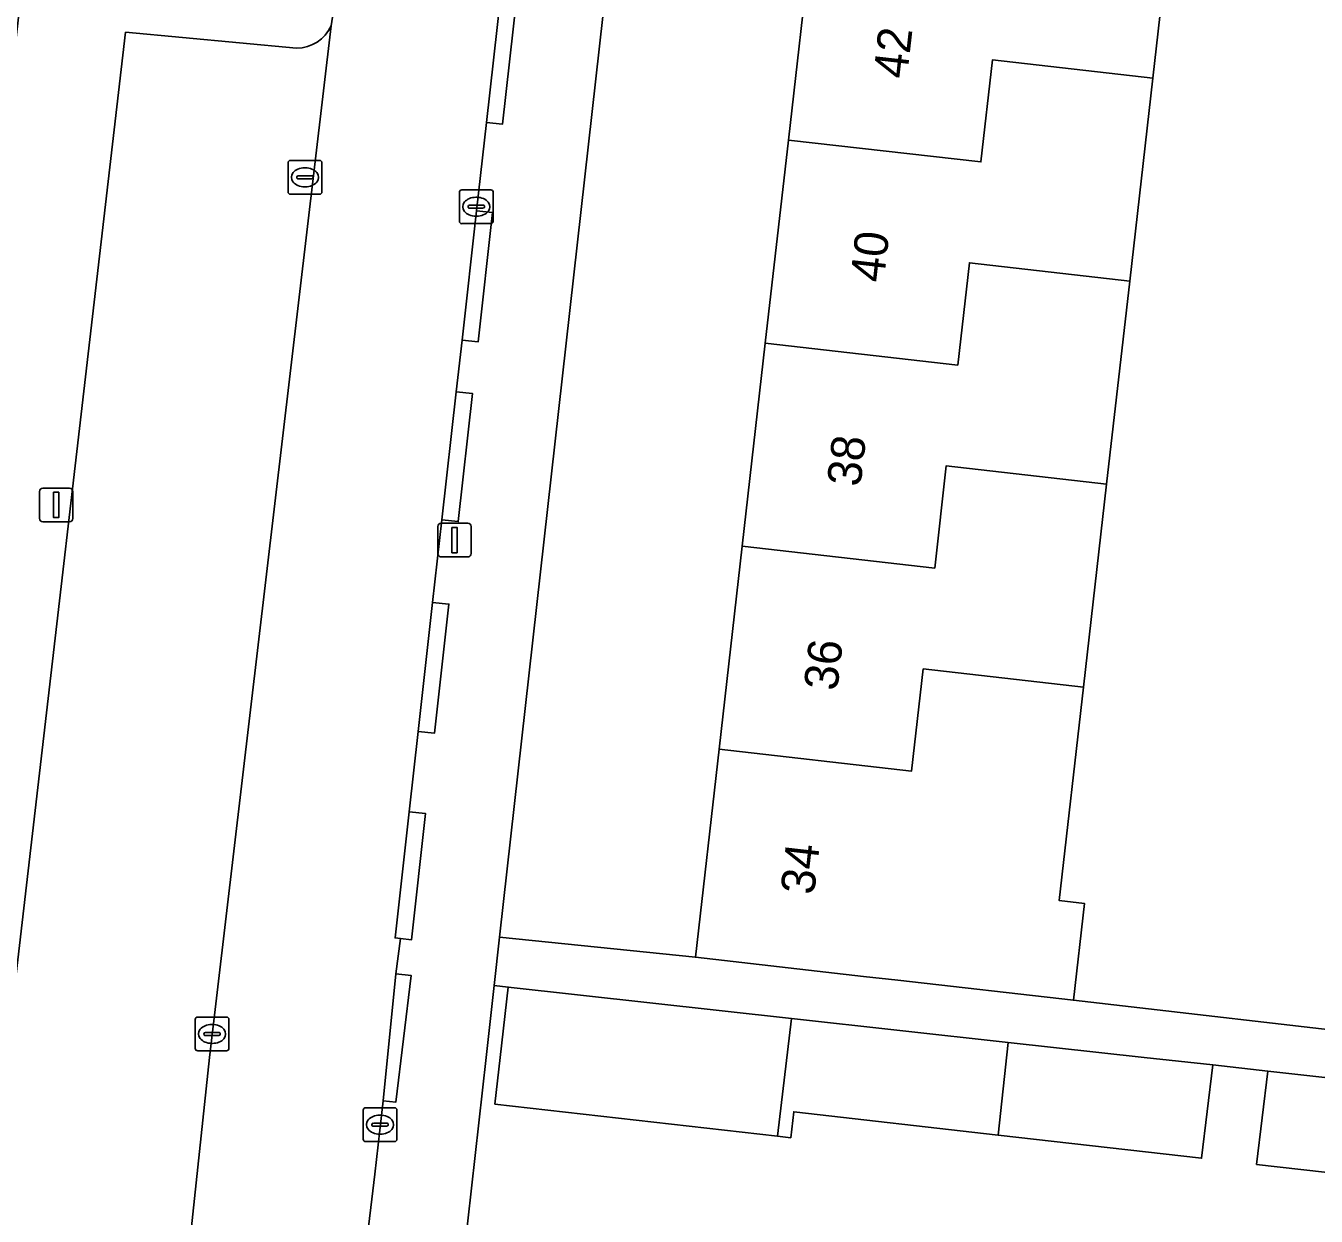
# Model space of a CAD drawing. Extents: x 162082 to 163401, y 388089 to 388636.
# Drawn here: x 162714.51 to 162752.67, y 388245.3 to 388280.51 of the extents above; entities that cross this region are included whole.
import ezdxf

# ---------------------------------------------------------------- set-up
doc = ezdxf.new("R2010")
doc.units = 0
for name, color, linetype in [('IMGEO_Erf', 7, 'Continuous'), ('IMGEO_Kolk', 7, 'Continuous'), ('IMGEO_Lichtmast', 7, 'Continuous'), ('IMGEO_Pand', 7, 'Continuous'), ('IMGEO_Pand_nummerreeks', 7, 'Continuous'), ('IMGEO_Parkeervlak_open', 7, 'Continuous'), ('IMGEO_Rijbaan_lokaal_open', 7, 'Continuous'), ('IMGEO_Voetpad_open', 7, 'Continuous')]:
    doc.layers.add(name, color=color, linetype=linetype)

msp = doc.modelspace()

# ---------------------------------------------------------------- linework, layer by layer
at = {"layer": 'IMGEO_Erf'}
for points in [[(162738.427, 388289.143), (162739.11, 388295.149), (162739.793, 388301.154), (162740.476, 388307.159), (162741.176, 388313.316), (162747.046, 388312.648), (162747.39, 388315.67), (162735.64, 388316.989), (162728.52, 388253.553), (162734.312, 388252.961), (162735.012, 388259.116), (162735.695, 388265.121), (162736.378, 388271.128), (162737.061, 388277.133), (162737.744, 388283.137)], [(162763.343, 388313.856), (162751.954, 388315.151), (162751.254, 388308.997), (162750.571, 388302.99), (162749.888, 388296.985), (162749.205, 388290.98), (162748.522, 388284.973), (162747.84, 388278.969), (162747.157, 388272.964), (162746.474, 388266.958), (162745.791, 388260.953), (162745.073, 388254.64), (162745.818, 388254.555), (162745.492, 388251.69), (162755.049, 388250.59)]]:
    msp.add_lwpolyline(points, close=True, dxfattribs=at)
msp.add_lwpolyline([(162783.542, 388247.109), (162773.251, 388248.248), (162772.925, 388245.388), (162768.239, 388245.921), (162763.397, 388246.472), (162763.711, 388249.304), (162762.439, 388249.445), (162762.326, 388248.37), (162762.023, 388245.568), (162755.63, 388246.296), (162750.908, 388246.833), (162751.238, 388249.597), (162749.612, 388249.776), (162749.283, 388247.018), (162743.263, 388247.704), (162737.219, 388248.392), (162737.131, 388247.625), (162736.743, 388247.669), (162728.384, 388248.621), (162728.541, 388250), (162728.778, 388252.082), (162728.359, 388252.123), (162728.121, 388250), (162725.626, 388227.777)], dxfattribs=at)
at = {"layer": 'IMGEO_Kolk'}
for p, q in [((162722.265, 388275.605), (162722.265, 388276.457)), ((162722.34, 388276.531), (162723.192, 388276.531)), ((162722.753, 388276.311), (162722.778, 388276.311)), ((162723.266, 388276.457), (162723.266, 388275.605)), ((162722.524, 388276.025), (162722.524, 388276.037)), ((162722.962, 388275.988), (162722.564, 388275.988)), ((162722.567, 388276.074), (162722.965, 388276.074)), ((162723.008, 388276.037), (162723.008, 388276.025)), ((162723.192, 388275.531), (162722.34, 388275.531)), ((162722.776, 388275.751), (162722.751, 388275.751)), ((162727.334, 388274.735), (162727.334, 388275.587)), ((162727.409, 388275.661), (162728.261, 388275.661)), ((162728.335, 388275.587), (162728.335, 388274.735)), ((162727.593, 388275.155), (162727.593, 388275.167)), ((162728.031, 388275.118), (162727.633, 388275.118)), ((162727.636, 388275.204), (162728.034, 388275.204)), ((162727.822, 388275.441), (162727.847, 388275.441)), ((162728.077, 388275.167), (162728.077, 388275.155)), ((162727.845, 388274.881), (162727.82, 388274.881)), ((162728.261, 388274.661), (162727.409, 388274.661)), ((162719.518, 388250.268), (162719.518, 388251.12)), ((162719.593, 388251.194), (162720.445, 388251.194)), ((162720.519, 388251.12), (162720.519, 388250.268)), ((162719.777, 388250.688), (162719.777, 388250.7)), ((162720.215, 388250.651), (162719.817, 388250.651)), ((162719.82, 388250.737), (162720.218, 388250.737)), ((162720.006, 388250.974), (162720.031, 388250.974)), ((162720.261, 388250.7), (162720.261, 388250.688)), ((162720.029, 388250.414), (162720.004, 388250.414)), ((162720.445, 388250.194), (162719.593, 388250.194)), ((162724.486, 388247.585), (162724.486, 388248.437)), ((162724.561, 388248.511), (162725.413, 388248.511)), ((162725.487, 388248.437), (162725.487, 388247.585)), ((162724.745, 388248.005), (162724.745, 388248.017)), ((162725.183, 388247.968), (162724.785, 388247.968)), ((162724.788, 388248.054), (162725.186, 388248.054)), ((162724.974, 388248.291), (162724.999, 388248.291)), ((162725.229, 388248.017), (162725.229, 388248.005)), ((162724.997, 388247.731), (162724.972, 388247.731)), ((162725.413, 388247.511), (162724.561, 388247.511))]:
    msp.add_line(p, q, dxfattribs=at)
for points in [[(162722.265, 388275.605), (162722.265, 388276.457)], [(162722.34, 388276.531), (162723.192, 388276.531)], [(162723.266, 388276.457), (162723.266, 388275.605)], [(162723.192, 388275.531), (162722.34, 388275.531)], [(162727.334, 388274.735), (162727.334, 388275.587)], [(162727.409, 388275.661), (162728.261, 388275.661)], [(162728.335, 388275.587), (162728.335, 388274.735)], [(162728.261, 388274.661), (162727.409, 388274.661)], [(162719.518, 388250.268), (162719.518, 388251.12)], [(162719.593, 388251.194), (162720.445, 388251.194)], [(162720.519, 388251.12), (162720.519, 388250.268)], [(162720.445, 388250.194), (162719.593, 388250.194)], [(162724.486, 388247.585), (162724.486, 388248.437)], [(162724.561, 388248.511), (162725.413, 388248.511)], [(162725.487, 388248.437), (162725.487, 388247.585)], [(162725.413, 388247.511), (162724.561, 388247.511)]]:
    msp.add_lwpolyline(points, dxfattribs=at)
for centre, radius, start, end in [((162722.342, 388276.455), 0.0765, 91.552, 178.448), ((162722.342, 388276.455), 0.0765, 91.552, 178.448), ((162723.19, 388276.455), 0.0765, 1.552, 88.448), ((162723.19, 388276.455), 0.0765, 1.552, 88.448), ((162722.564, 388276.034), 0.0403, 85.8775, 175.7526), ((162722.561, 388276.024), 0.0366, 178.938, 274.7102), ((162722.965, 388276.031), 0.043, 264.8664, 352.4533), ((162722.969, 388276.036), 0.0386, 1.7309, 96.639), ((162722.342, 388275.607), 0.0765, 181.552, 268.448), ((162722.342, 388275.607), 0.0765, 181.552, 268.448), ((162723.19, 388275.607), 0.0765, 271.552, 358.448), ((162723.19, 388275.607), 0.0765, 271.552, 358.448), ((162727.411, 388275.585), 0.0765, 91.552, 178.448), ((162727.411, 388275.585), 0.0765, 91.552, 178.448), ((162728.259, 388275.585), 0.0765, 1.552, 88.448), ((162728.259, 388275.585), 0.0765, 1.552, 88.448), ((162727.633, 388275.164), 0.0403, 85.8775, 175.7526), ((162727.63, 388275.154), 0.0366, 178.938, 274.7102), ((162728.034, 388275.161), 0.043, 264.8664, 352.4533), ((162728.038, 388275.166), 0.0386, 1.7309, 96.639), ((162727.411, 388274.737), 0.0765, 181.552, 268.448), ((162727.411, 388274.737), 0.0765, 181.552, 268.448), ((162728.259, 388274.737), 0.0765, 271.552, 358.448), ((162728.259, 388274.737), 0.0765, 271.552, 358.448), ((162719.595, 388251.118), 0.0765, 91.552, 178.448), ((162719.595, 388251.118), 0.0765, 91.552, 178.448), ((162720.443, 388251.118), 0.0765, 1.552, 88.448), ((162720.443, 388251.118), 0.0765, 1.552, 88.448), ((162719.817, 388250.697), 0.0403, 85.8775, 175.7526), ((162719.814, 388250.687), 0.0366, 178.938, 274.7102), ((162720.218, 388250.694), 0.043, 264.8664, 352.4533), ((162720.222, 388250.699), 0.0386, 1.7309, 96.639), ((162719.595, 388250.27), 0.0765, 181.552, 268.448), ((162719.595, 388250.27), 0.0765, 181.552, 268.448), ((162720.443, 388250.27), 0.0765, 271.552, 358.448), ((162720.443, 388250.27), 0.0765, 271.552, 358.448), ((162724.563, 388248.435), 0.0765, 91.552, 178.448), ((162724.563, 388248.435), 0.0765, 91.552, 178.448), ((162725.411, 388248.435), 0.0765, 1.552, 88.448), ((162725.411, 388248.435), 0.0765, 1.552, 88.448), ((162724.785, 388248.014), 0.0403, 85.8775, 175.7526), ((162724.782, 388248.004), 0.0366, 178.938, 274.7102), ((162725.186, 388248.011), 0.043, 264.8664, 352.4533), ((162725.19, 388248.016), 0.0386, 1.7309, 96.639), ((162724.563, 388247.587), 0.0765, 181.552, 268.448), ((162724.563, 388247.587), 0.0765, 181.552, 268.448), ((162725.411, 388247.587), 0.0765, 271.552, 358.448), ((162725.411, 388247.587), 0.0765, 271.552, 358.448)]:
    msp.add_arc(centre, radius, start, end, dxfattribs=at)
for centre, major_axis, ratio, start_param, end_param in [((162722.752, 388276.031), (-0.387, 0.002), 0.722429, 4.712389, 7.853982), ((162722.777, 388276.031), (-0.39, 0.002), 0.717154, 1.570796, 4.712389), ((162727.821, 388275.161), (-0.387, 0.002), 0.722429, 4.712389, 7.853982), ((162727.846, 388275.161), (-0.39, 0.002), 0.717154, 1.570796, 4.712389), ((162720.005, 388250.694), (-0.387, 0.002), 0.722429, 4.712389, 7.853982), ((162720.03, 388250.694), (-0.39, 0.002), 0.717154, 1.570796, 4.712389), ((162724.973, 388248.011), (-0.387, 0.002), 0.722429, 4.712389, 7.853982), ((162724.998, 388248.011), (-0.39, 0.002), 0.717154, 1.570796, 4.712389)]:
    msp.add_ellipse(centre, major_axis=major_axis, ratio=ratio, start_param=start_param, end_param=end_param, dxfattribs=at)
at = {"layer": 'IMGEO_Lichtmast'}
for p, q in [((162714.913, 388265.94), (162714.913, 388266.74)), ((162714.913, 388266.74), (162714.913, 388265.94)), ((162715.013, 388266.84), (162715.803, 388266.84)), ((162715.803, 388266.84), (162715.013, 388266.84)), ((162715.903, 388266.74), (162715.903, 388265.94)), ((162715.903, 388265.94), (162715.903, 388266.74)), ((162715.803, 388265.84), (162715.013, 388265.84)), ((162715.013, 388265.84), (162715.803, 388265.84)), ((162726.693, 388264.902), (162726.693, 388265.702)), ((162726.693, 388265.702), (162726.693, 388264.902)), ((162726.793, 388265.802), (162727.583, 388265.802)), ((162727.583, 388265.802), (162726.793, 388265.802)), ((162727.683, 388265.702), (162727.683, 388264.902)), ((162727.683, 388264.902), (162727.683, 388265.702)), ((162727.583, 388264.802), (162726.793, 388264.802)), ((162726.793, 388264.802), (162727.583, 388264.802))]:
    msp.add_line(p, q, dxfattribs=at)
for points in [[(162715.333, 388266.715), (162715.483, 388266.715), (162715.483, 388265.965), (162715.333, 388265.965), (162715.333, 388266.715)], [(162727.113, 388265.677), (162727.263, 388265.677), (162727.263, 388264.927), (162727.113, 388264.927), (162727.113, 388265.677)]]:
    msp.add_lwpolyline(points, dxfattribs=at)
for centre, start, end in [((162715.013, 388266.74), 90, 180), ((162715.013, 388266.74), 90, 180), ((162715.803, 388266.74), 0, 90), ((162715.803, 388266.74), 360, 90), ((162715.013, 388265.94), 180, 270), ((162715.013, 388265.94), 180, 270), ((162715.803, 388265.94), 270, 0), ((162715.803, 388265.94), 270, 0), ((162726.793, 388265.702), 90, 180), ((162726.793, 388265.702), 90, 180), ((162727.583, 388265.702), 0, 90), ((162727.583, 388265.702), 360, 90), ((162726.793, 388264.902), 180, 270), ((162726.793, 388264.902), 180, 270), ((162727.583, 388264.902), 270, 0), ((162727.583, 388264.902), 270, 0)]:
    msp.add_arc(centre, 0.1, start, end, dxfattribs=at)
at = {"layer": 'IMGEO_Pand'}
for points in [[(162737.061, 388277.133), (162742.755, 388276.485), (162743.099, 388279.509), (162747.84, 388278.969), (162748.522, 388284.973), (162743.782, 388285.515), (162743.438, 388282.49), (162737.744, 388283.137)], [(162737.061, 388277.133), (162736.378, 388271.128), (162742.072, 388270.48), (162742.416, 388273.504), (162747.157, 388272.964), (162747.84, 388278.969), (162743.099, 388279.509), (162742.755, 388276.485)], [(162735.695, 388265.121), (162741.389, 388264.474), (162741.733, 388267.499), (162746.474, 388266.958), (162747.157, 388272.964), (162742.416, 388273.504), (162742.072, 388270.48), (162736.378, 388271.128)], [(162735.695, 388265.121), (162735.012, 388259.116), (162740.706, 388258.469), (162741.05, 388261.493), (162745.791, 388260.953), (162746.474, 388266.958), (162741.733, 388267.499), (162741.389, 388264.474)], [(162745.791, 388260.953), (162741.05, 388261.493), (162740.706, 388258.469), (162735.012, 388259.116), (162734.312, 388252.961), (162739.28, 388252.396), (162740.3, 388252.28), (162745.492, 388251.69), (162745.818, 388254.555), (162745.073, 388254.64)], [(162736.743, 388247.669), (162737.151, 388251.155), (162728.778, 388252.082), (162728.541, 388250), (162728.384, 388248.621)], [(162743.566, 388250.445), (162737.151, 388251.155), (162736.743, 388247.669), (162737.131, 388247.625), (162737.219, 388248.392), (162743.263, 388247.704)], [(162743.566, 388250.445), (162743.263, 388247.704), (162749.283, 388247.018), (162749.612, 388249.776), (162747.586, 388250)], [(162755.939, 388249.075), (162751.238, 388249.597), (162750.908, 388246.833), (162755.63, 388246.296)]]:
    msp.add_lwpolyline(points, close=True, dxfattribs=at)
at = {"layer": 'IMGEO_Parkeervlak_open'}
for points in [[(162717.405, 388226.137), (162717.833, 388230.157), (162719.945, 388250), (162723.544, 388280.513)], [(162722.517, 388279.851), (162717.461, 388280.321), (162713.938, 388250), (162711.489, 388227.332), (162716.629, 388226.782)]]:
    msp.add_lwpolyline(points, dxfattribs=at)
msp.add_arc((162722.509, 388280.991), 1.14, 270.4012, 335.2102, dxfattribs=at)
at = {"layer": 'IMGEO_Rijbaan_lokaal_open'}
msp.add_lwpolyline([(162726.815, 388265.9), (162727.24, 388269.689), (162727.411, 388271.218), (162727.84, 388275.043), (162728.133, 388277.654), (162728.557, 388281.439), (162723.733, 388281.721), (162723.544, 388280.513), (162719.945, 388250), (162717.833, 388230.157), (162722.798, 388229.646), (162724.831, 388246.551), (162725.081, 388248.711), (162725.455, 388252.469), (162725.592, 388253.516), (162725.429, 388253.533), (162725.847, 388257.264), (162726.114, 388259.643), (162726.542, 388263.46)], close=True, dxfattribs=at)
at = {"layer": 'IMGEO_Voetpad_open'}
for points in [[(162729.94, 388342.515), (162721.188, 388343.447), (162720.121, 388331.869), (162719.528, 388326.805), (162714.003, 388278.163), (162713.987, 388278.025), (162710.804, 388250), (162708.484, 388229.124), (162708.41, 388228.518), (162704.239, 388190.913), (162703.915, 388187.998), (162703.27, 388182.157), (162702.709, 388177.08), (162705.689, 388176.792), (162705.936, 388178.541), (162706.975, 388187.702), (162707.88, 388195.679), (162708.768, 388202.91), (162709.83, 388212.61), (162710.107, 388214.707), (162711.489, 388227.332), (162713.938, 388250), (162717.461, 388280.321), (162722.517, 388279.851)], [(162728.121, 388250), (162728.359, 388252.123), (162728.52, 388253.553), (162735.64, 388316.989), (162735.799, 388318.4), (162738.154, 388339.384)], [(162723.544, 388280.513), (162723.733, 388281.721), (162723.946, 388283.751)], [(162729.032, 388281.389), (162728.609, 388277.604), (162728.133, 388277.654), (162727.84, 388275.043), (162728.317, 388274.993), (162727.89, 388271.168), (162727.411, 388271.218), (162727.24, 388269.689), (162727.72, 388269.639), (162727.297, 388265.85), (162726.815, 388265.9), (162726.542, 388263.46), (162727.024, 388263.409), (162726.598, 388259.591), (162726.114, 388259.643), (162725.847, 388257.264), (162726.332, 388257.212), (162725.917, 388253.481), (162725.592, 388253.516), (162725.455, 388252.469), (162725.91, 388252.418), (162725.458, 388248.677), (162725.081, 388248.711), (162724.831, 388246.551), (162722.798, 388229.646)], [(162755.049, 388250.59), (162745.492, 388251.69), (162740.3, 388252.28), (162739.28, 388252.396), (162734.312, 388252.961), (162728.52, 388253.553), (162728.359, 388252.123), (162728.778, 388252.082), (162737.151, 388251.155), (162743.566, 388250.445), (162747.586, 388250), (162749.612, 388249.776), (162751.238, 388249.597), (162755.939, 388249.075)], [(162725.626, 388227.777), (162728.121, 388250)]]:
    msp.add_lwpolyline(points, dxfattribs=at)
for points in [[(162728.557, 388281.439), (162728.133, 388277.654), (162728.609, 388277.604), (162729.032, 388281.389)], [(162727.411, 388271.218), (162727.89, 388271.168), (162728.317, 388274.993), (162727.84, 388275.043)], [(162727.24, 388269.689), (162726.815, 388265.9), (162727.297, 388265.85), (162727.72, 388269.639)], [(162726.114, 388259.643), (162726.598, 388259.591), (162727.024, 388263.409), (162726.542, 388263.46)], [(162725.592, 388253.516), (162725.917, 388253.481), (162726.332, 388257.212), (162725.847, 388257.264), (162725.429, 388253.533)], [(162725.455, 388252.469), (162725.081, 388248.711), (162725.458, 388248.677), (162725.91, 388252.418)]]:
    msp.add_lwpolyline(points, close=True, dxfattribs=at)
msp.add_arc((162722.509, 388280.991), 1.14, 270.4012, 335.2102, dxfattribs=at)

# ---------------------------------------------------------------- texts
at = {"layer": 'IMGEO_Pand_nummerreeks'}
for s, p in [('42', (162740.566, 388278.926)), ('40', (162739.881, 388272.897)), ('38', (162739.194, 388266.861)), ('36', (162738.507, 388260.823)), ('34', (162737.821, 388254.787))]:
    msp.add_text(s, height=1, rotation=83.5118, dxfattribs=at).set_placement(p)

doc.saveas('drawing.dxf')
